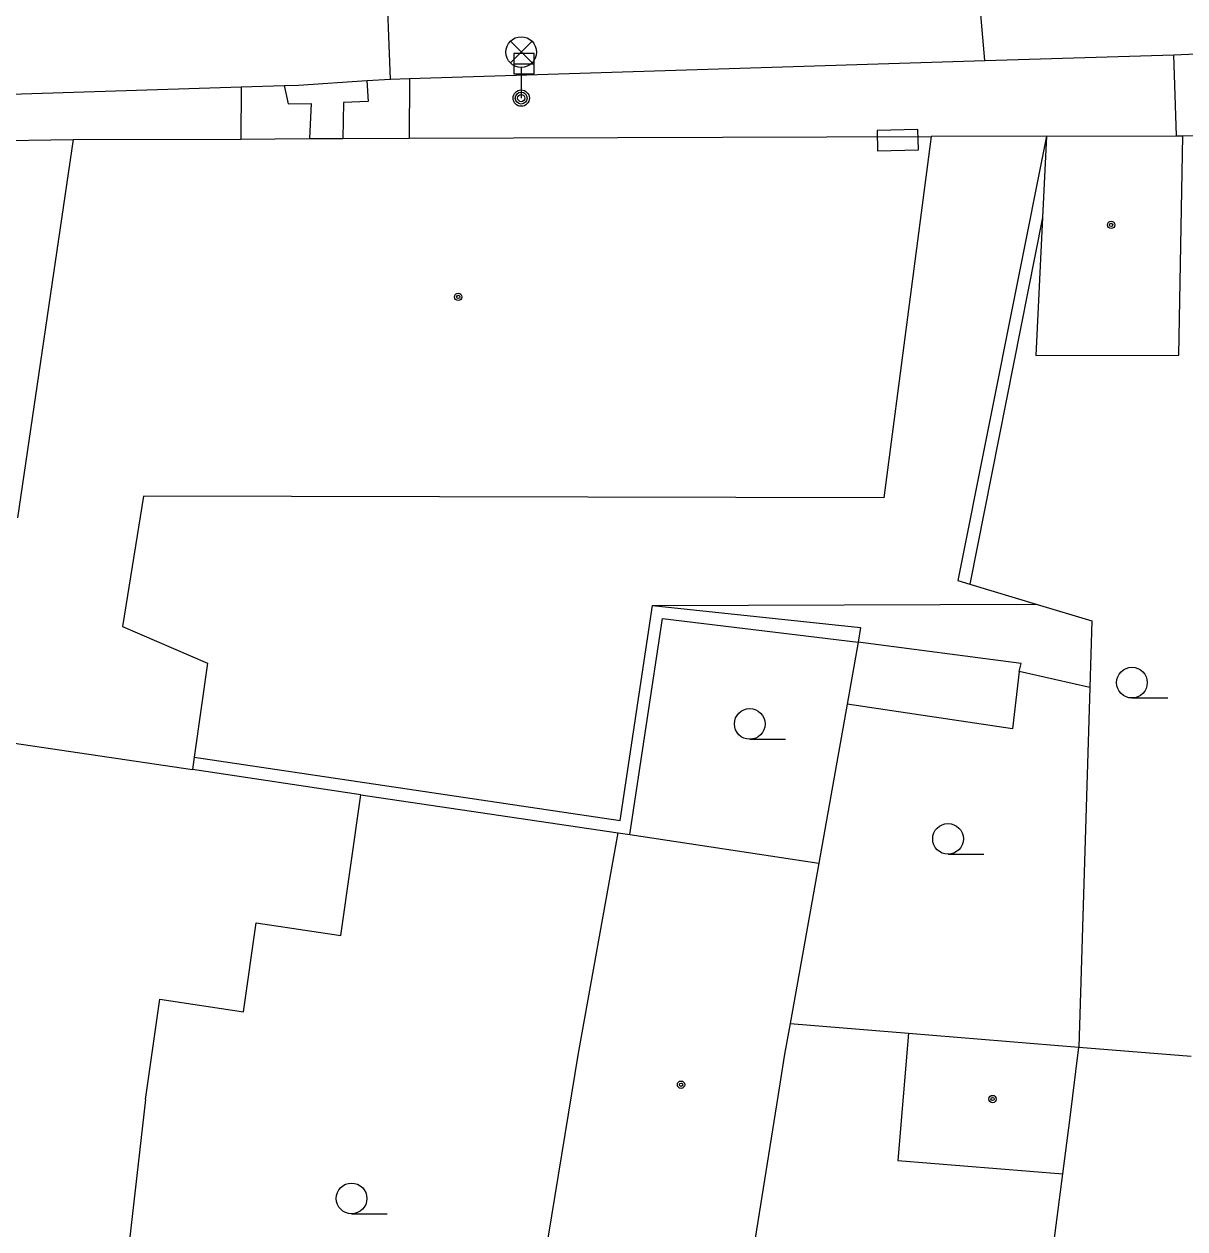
# Model space of a CAD drawing. Extents: x -596229 to -595156, y -1161237 to -1159376.
# Drawn here: x -595499.46 to -595471.06, y -1160912.58 to -1160883.13 of the extents above; entities that cross this region are included whole.
import ezdxf

# ---------------------------------------------------------------- set-up
doc = ezdxf.new("R2010")
doc.units = 0
for name, color, linetype in [('DOP - kresba z DSPS bez souradnic', 7, 'Continuous'), ('DOP - rozhrani ploch obecne', 7, 'Continuous'), ('Level 24', 7, 'Continuous'), ('Level 27', 7, 'Continuous'), ('Level 33', 7, 'Continuous'), ('Level 36', 7, 'Continuous'), ('Level 39', 7, 'Continuous'), ('Specificka linie pasportu komunikaci', 7, 'Continuous'), ('TM - budovy zdene_ betonove - VP', 7, 'Continuous'), ('TM - komunikace - VP', 7, 'Continuous'), ('TM - letecke snimky - pomocna linie', 7, 'Continuous'), ('TM - plot drateny_ kovovy - VP', 7, 'Continuous'), ('TM - rozhrani ploch obecne - VP', 7, 'Continuous'), ('TM - vjezd na pozemek', 7, 'Continuous')]:
    doc.layers.add(name, color=color, linetype=linetype)

msp = doc.modelspace()

# ---------------------------------------------------------------- linework, layer by layer
at = {"layer": 'DOP - kresba z DSPS bez souradnic'}
for points in [[(-595474.55, -1160887.86), (-595476.33, -1160896.82)], [(-595484.88, -1160902.6), (-595484.09, -1160897.34)], [(-595484.09, -1160897.34), (-595479, -1160897.88)], [(-595484.64, -1160902.94), (-595483.84, -1160897.66)], [(-595483.84, -1160897.66), (-595479.06, -1160898.24)], [(-595479, -1160897.88), (-595479.06, -1160898.24)], [(-595479.06, -1160898.24), (-595479.33, -1160899.76)], [(-595475.07, -1160898.76), (-595479.06, -1160898.24)], [(-595475.12, -1160898.96), (-595475.07, -1160898.76)], [(-595495.3, -1160901.05), (-595484.88, -1160902.6)]]:
    msp.add_lwpolyline(points, dxfattribs=at)
at = {"layer": 'DOP - rozhrani ploch obecne'}
for points in [[(-595474.45, -1160885.87), (-595476.62, -1160896.73)], [(-595476.62, -1160896.73), (-595476.33, -1160896.82)], [(-595476.33, -1160896.82), (-595474.7, -1160897.31)], [(-595474.7, -1160897.31), (-595473.34, -1160897.72)], [(-595473.34, -1160897.72), (-595473.39, -1160899.35)], [(-595475.12, -1160898.96), (-595475.28, -1160900.36)], [(-595473.39, -1160899.35), (-595475.12, -1160898.96)], [(-595473.39, -1160899.35), (-595473.66, -1160908.14)], [(-595479.33, -1160899.76), (-595480.02, -1160903.64)], [(-595475.28, -1160900.36), (-595479.33, -1160899.76)], [(-595491.22, -1160901.97), (-595484.93, -1160902.9)], [(-595473.66, -1160908.14), (-595470.91, -1160908.36)], [(-595474.05, -1160911.24), (-595473.88, -1160909.93)], [(-595475, -1160918.52), (-595474.05, -1160911.24)]]:
    msp.add_lwpolyline(points, dxfattribs=at)
at = {"layer": 'Level 24'}
msp.add_lwpolyline([(-595478.584, -1160886.231), (-595477.584, -1160886.208), (-595477.596, -1160885.709), (-595478.596, -1160885.732)], close=True, dxfattribs=at)
at = {"layer": 'Level 27'}
msp.add_line((-595487.48, -1160884.1), (-595486.98, -1160884.1), dxfattribs=at)
msp.add_lwpolyline([(-595487.48, -1160884.35), (-595486.98, -1160884.35), (-595486.98, -1160883.85), (-595487.48, -1160883.85)], close=True, dxfattribs=at)
at = {"layer": 'Level 33'}
for p, q in [((-595487.565, -1160884.08), (-595487.035, -1160883.55)), ((-595487.565, -1160883.55), (-595487.035, -1160884.08)), ((-595487.3, -1160884.19), (-595487.3, -1160884.94))]:
    msp.add_line(p, q, dxfattribs=at)
for centre, radius in [((-595487.3, -1160883.815), 0.375), ((-595487.3, -1160884.94), 0.2), ((-595487.3, -1160884.94), 0.145), ((-595487.3, -1160884.94), 0.0876)]:
    msp.add_circle(centre, radius, dxfattribs=at)
at = {"layer": 'Level 36'}
for p, q in [((-595472.36, -1160899.605), (-595471.485, -1160899.605)), ((-595481.71, -1160900.615), (-595480.835, -1160900.615)), ((-595476.86, -1160903.425), (-595475.985, -1160903.425)), ((-595491.45, -1160912.215), (-595490.575, -1160912.215))]:
    msp.add_line(p, q, dxfattribs=at)
for centre in [(-595472.36, -1160899.23), (-595481.71, -1160900.24), (-595476.86, -1160903.05), (-595491.45, -1160911.84)]:
    msp.add_circle(centre, 0.375, dxfattribs=at)
at = {"layer": 'Level 39'}
for centre, radius in [((-595472.87, -1160888.04), 0.09), ((-595472.87, -1160888.04), 0.0398), ((-595488.84, -1160889.8), 0.09), ((-595488.84, -1160889.8), 0.0398), ((-595483.39, -1160909.06), 0.09), ((-595483.39, -1160909.06), 0.0398), ((-595475.77, -1160909.41), 0.09), ((-595475.77, -1160909.41), 0.0398)]:
    msp.add_circle(centre, radius, dxfattribs=at)
at = {"layer": 'Specificka linie pasportu komunikaci'}
for points in [[(-595490.5, -1160884.48), (-595490.6, -1160881.75), (-595490.77, -1160879.03)], [(-595475.96, -1160884.02), (-595476.4, -1160878.94)], [(-595471.27, -1160885.86), (-595471.34, -1160883.88)]]:
    msp.add_lwpolyline(points, dxfattribs=at)
at = {"layer": 'TM - budovy zdene_ betonove - VP'}
for points in [[(-595502.62, -1160886.02), (-595498.26, -1160885.95)], [(-595498.26, -1160885.95), (-595499.62, -1160895.2)], [(-595498.26, -1160885.95), (-595494.16, -1160885.94)], [(-595494.16, -1160885.94), (-595492.48, -1160885.93)], [(-595492.48, -1160885.93), (-595491.66, -1160885.93)], [(-595491.66, -1160885.93), (-595490.04, -1160885.92)], [(-595490.04, -1160885.92), (-595477.27, -1160885.88)], [(-595477.27, -1160885.88), (-595478.43, -1160894.71)], [(-595474.45, -1160885.87), (-595474.55, -1160887.86)], [(-595474.45, -1160885.87), (-595471.27, -1160885.86)], [(-595471.27, -1160885.86), (-595471.12, -1160885.86)], [(-595471.21, -1160891.22), (-595471.12, -1160885.86)], [(-595474.55, -1160887.86), (-595474.71, -1160891.23)], [(-595474.71, -1160891.23), (-595471.21, -1160891.22)], [(-595496.54, -1160894.67), (-595497.05, -1160897.86)], [(-595478.43, -1160894.71), (-595496.54, -1160894.67)], [(-595497.05, -1160897.86), (-595494.97, -1160898.75)], [(-595494.97, -1160898.75), (-595495.3, -1160901.05)], [(-595500.42, -1160900.6), (-595495.34, -1160901.35)], [(-595495.3, -1160901.05), (-595495.34, -1160901.35)], [(-595491.22, -1160901.97), (-595495.34, -1160901.35)], [(-595491.71, -1160905.41), (-595491.22, -1160901.97)], [(-595485.9, -1160908.29), (-595484.93, -1160902.9)], [(-595484.93, -1160902.9), (-595484.64, -1160902.94)], [(-595484.64, -1160902.94), (-595480.02, -1160903.64)], [(-595480.02, -1160903.64), (-595480.72, -1160907.56)], [(-595494.09, -1160907.28), (-595493.78, -1160905.1)], [(-595493.78, -1160905.1), (-595491.71, -1160905.41)], [(-595496.49, -1160909.42), (-595496.14, -1160906.97)], [(-595496.14, -1160906.97), (-595494.09, -1160907.28)], [(-595480.72, -1160907.56), (-595480.86, -1160908.31)], [(-595477.83, -1160907.8), (-595473.66, -1160908.14)], [(-595473.88, -1160909.93), (-595473.66, -1160908.14)], [(-595487.53, -1160918.23), (-595485.9, -1160908.29)], [(-595480.86, -1160908.31), (-595481.02, -1160909.35)], [(-595481.02, -1160909.35), (-595481.84, -1160914.44)], [(-595496.49, -1160909.42), (-595497.43, -1160917.64)]]:
    msp.add_lwpolyline(points, dxfattribs=at)
at = {"layer": 'TM - komunikace - VP'}
for points in [[(-595490.03, -1160884.46), (-595475.96, -1160884.02)], [(-595475.96, -1160884.02), (-595471.34, -1160883.88)], [(-595471.34, -1160883.88), (-595470.79, -1160883.86), (-595470.52, -1160883.85)], [(-595557.27, -1160886.73), (-595519.88, -1160885.41), (-595509.52, -1160885.15), (-595494.15, -1160884.66)], [(-595494.15, -1160884.66), (-595493.1, -1160884.63)], [(-595493.1, -1160884.63), (-595492.75, -1160884.62)], [(-595492.75, -1160884.62), (-595491.08, -1160884.51)], [(-595491.08, -1160884.51), (-595490.5, -1160884.48)], [(-595490.5, -1160884.48), (-595490.03, -1160884.46)]]:
    msp.add_lwpolyline(points, dxfattribs=at)
at = {"layer": 'TM - letecke snimky - pomocna linie'}
for points in [[(-595484.09, -1160897.34), (-595474.7, -1160897.31)], [(-595477.83, -1160907.8), (-595478.09, -1160910.91), (-595474.05, -1160911.24)]]:
    msp.add_lwpolyline(points, dxfattribs=at)
at = {"layer": 'TM - plot drateny_ kovovy - VP'}
msp.add_lwpolyline([(-595471.12, -1160885.86), (-595467.43, -1160885.75)], dxfattribs=at)
at = {"layer": 'TM - rozhrani ploch obecne - VP'}
for points in [[(-595494.15, -1160884.66), (-595494.16, -1160885.94)], [(-595493.1, -1160884.63), (-595493, -1160885.08), (-595492.44, -1160885.07), (-595492.48, -1160885.93)], [(-595491.08, -1160884.51), (-595491.04, -1160885.02), (-595491.65, -1160885.05), (-595491.66, -1160885.93)], [(-595490.03, -1160884.46), (-595490.04, -1160885.92)], [(-595480.72, -1160907.56), (-595477.83, -1160907.8)]]:
    msp.add_lwpolyline(points, dxfattribs=at)
at = {"layer": 'TM - vjezd na pozemek'}
msp.add_lwpolyline([(-595474.45, -1160885.87), (-595477.27, -1160885.88)], dxfattribs=at)

doc.saveas('drawing.dxf')
